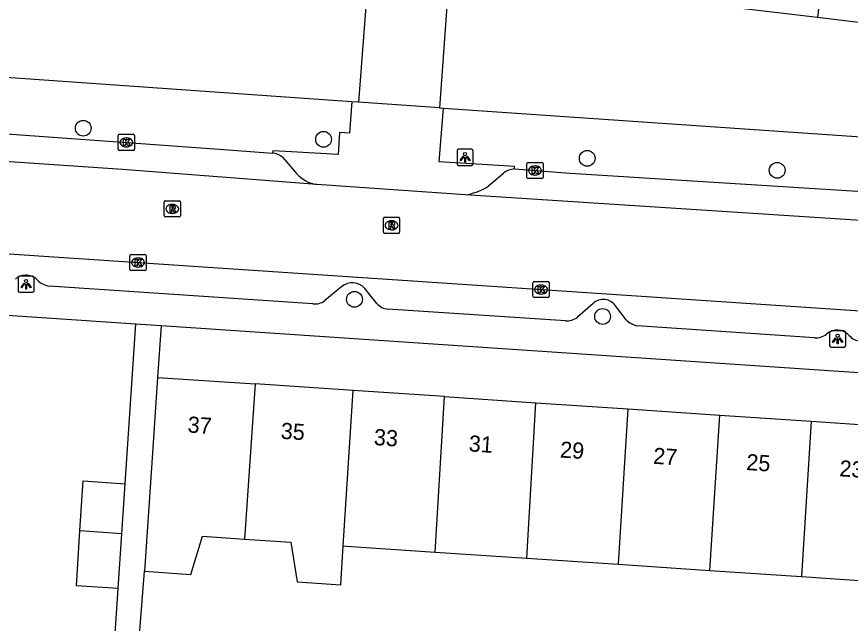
# Model space of a CAD drawing. Extents: x 159053 to 160041, y 380450 to 381422.
# Drawn here: x 159391.9 to 159443.6, y 381158.6 to 381196.2 of the extents above; entities that cross this region are included whole.
import ezdxf

# ---------------------------------------------------------------- set-up
doc = ezdxf.new("R2010")
doc.units = 0
for name, color, linetype in [('IMGEO_Boom', 7, 'Continuous'), ('IMGEO_Kolk', 7, 'Continuous'), ('IMGEO_Lichtpunt', 7, 'Continuous'), ('IMGEO_Pand', 7, 'Continuous'), ('IMGEO_Pand_nummerreeks', 7, 'Continuous'), ('IMGEO_Rijbaan_lokaal_open', 7, 'Continuous'), ('IMGEO_Rioolput', 7, 'Continuous'), ('IMGEO_Voetpad_open', 7, 'Continuous')]:
    doc.layers.add(name, color=color, linetype=linetype)

msp = doc.modelspace()

# ---------------------------------------------------------------- linework, layer by layer
at = {"layer": 'IMGEO_Boom'}
for centre in [(159396.061, 381189.257), (159410.962, 381188.573), (159427.311, 381187.389), (159439.091, 381186.652), (159412.878, 381178.655), (159428.264, 381177.598)]:
    msp.add_circle(centre, 0.489, dxfattribs=at)
at = {"layer": 'IMGEO_Kolk'}
for p, q in [((159398.232, 381187.954), (159398.232, 381188.806)), ((159398.307, 381188.88), (159399.159, 381188.88)), ((159398.72, 381188.66), (159398.745, 381188.66)), ((159399.233, 381188.806), (159399.233, 381187.954)), ((159399.159, 381187.88), (159398.307, 381187.88)), ((159398.743, 381188.1), (159398.718, 381188.1)), ((159423.571, 381186.212), (159423.571, 381187.064)), ((159423.646, 381187.138), (159424.498, 381187.138)), ((159424.059, 381186.918), (159424.084, 381186.918)), ((159424.572, 381187.064), (159424.572, 381186.212)), ((159424.082, 381186.358), (159424.057, 381186.358)), ((159424.498, 381186.138), (159423.646, 381186.138)), ((159398.958, 381180.513), (159398.958, 381181.365)), ((159399.033, 381181.439), (159399.885, 381181.439)), ((159399.446, 381181.219), (159399.471, 381181.219)), ((159399.959, 381181.365), (159399.959, 381180.513)), ((159399.469, 381180.659), (159399.444, 381180.659)), ((159399.885, 381180.439), (159399.033, 381180.439)), ((159423.948, 381178.836), (159423.948, 381179.688)), ((159424.023, 381179.762), (159424.875, 381179.762)), ((159424.949, 381179.688), (159424.949, 381178.836)), ((159424.436, 381179.542), (159424.461, 381179.542)), ((159424.875, 381178.762), (159424.023, 381178.762)), ((159424.459, 381178.982), (159424.434, 381178.982))]:
    msp.add_line(p, q, dxfattribs=at)
for points in [[(159398.232, 381187.954), (159398.232, 381188.806)], [(159398.307, 381188.88), (159399.159, 381188.88)], [(159398.553, 381188.58), (159398.676, 381188.58), (159398.676, 381188.429), (159398.806, 381188.58), (159398.97, 381188.58), (159398.824, 381188.429), (159398.977, 381188.18), (159398.825, 381188.18), (159398.74, 381188.344), (159398.676, 381188.277), (159398.676, 381188.18), (159398.553, 381188.18), (159398.553, 381188.58)], [(159399.233, 381188.806), (159399.233, 381187.954)], [(159399.159, 381187.88), (159398.307, 381187.88)], [(159423.571, 381186.212), (159423.571, 381187.064)], [(159423.646, 381187.138), (159424.498, 381187.138)], [(159423.892, 381186.838), (159424.015, 381186.838), (159424.015, 381186.687), (159424.145, 381186.838), (159424.309, 381186.838), (159424.163, 381186.687), (159424.316, 381186.438), (159424.164, 381186.438), (159424.079, 381186.602), (159424.015, 381186.535), (159424.015, 381186.438), (159423.892, 381186.438), (159423.892, 381186.838)], [(159424.572, 381187.064), (159424.572, 381186.212)], [(159424.498, 381186.138), (159423.646, 381186.138)], [(159398.958, 381180.513), (159398.958, 381181.365)], [(159399.033, 381181.439), (159399.885, 381181.439)], [(159399.279, 381181.139), (159399.402, 381181.139), (159399.402, 381180.988), (159399.532, 381181.139), (159399.696, 381181.139), (159399.55, 381180.988), (159399.703, 381180.739), (159399.551, 381180.739), (159399.466, 381180.903), (159399.402, 381180.836), (159399.402, 381180.739), (159399.279, 381180.739), (159399.279, 381181.139)], [(159399.959, 381181.365), (159399.959, 381180.513)], [(159399.885, 381180.439), (159399.033, 381180.439)], [(159423.948, 381178.836), (159423.948, 381179.688)], [(159424.023, 381179.762), (159424.875, 381179.762)], [(159424.949, 381179.688), (159424.949, 381178.836)], [(159424.269, 381179.462), (159424.392, 381179.462), (159424.392, 381179.311), (159424.522, 381179.462), (159424.686, 381179.462), (159424.54, 381179.311), (159424.693, 381179.062), (159424.541, 381179.062), (159424.456, 381179.226), (159424.392, 381179.159), (159424.392, 381179.062), (159424.269, 381179.062), (159424.269, 381179.462)], [(159424.875, 381178.762), (159424.023, 381178.762)]]:
    msp.add_lwpolyline(points, dxfattribs=at)
for centre, start, end in [((159398.309, 381188.804), 91.552, 178.448), ((159398.309, 381188.804), 91.552, 178.448), ((159399.157, 381188.804), 1.552, 88.448), ((159399.157, 381188.804), 1.552, 88.448), ((159398.309, 381187.956), 181.552, 268.448), ((159398.309, 381187.956), 181.552, 268.448), ((159399.157, 381187.956), 271.552, 358.448), ((159399.157, 381187.956), 271.552, 358.448), ((159423.648, 381187.062), 91.552, 178.448), ((159423.648, 381187.062), 91.552, 178.448), ((159424.496, 381187.062), 1.552, 88.448), ((159424.496, 381187.062), 1.552, 88.448), ((159423.648, 381186.214), 181.552, 268.448), ((159423.648, 381186.214), 181.552, 268.448), ((159424.496, 381186.214), 271.552, 358.448), ((159424.496, 381186.214), 271.552, 358.448), ((159399.035, 381181.363), 91.552, 178.448), ((159399.035, 381181.363), 91.552, 178.448), ((159399.883, 381181.363), 1.552, 88.448), ((159399.883, 381181.363), 1.552, 88.448), ((159399.035, 381180.515), 181.552, 268.448), ((159399.035, 381180.515), 181.552, 268.448), ((159399.883, 381180.515), 271.552, 358.448), ((159399.883, 381180.515), 271.552, 358.448), ((159424.025, 381179.686), 91.552, 178.448), ((159424.025, 381179.686), 91.552, 178.448), ((159424.873, 381179.686), 1.552, 88.448), ((159424.873, 381179.686), 1.552, 88.448), ((159424.025, 381178.838), 181.552, 268.448), ((159424.025, 381178.838), 181.552, 268.448), ((159424.873, 381178.838), 271.552, 358.448), ((159424.873, 381178.838), 271.552, 358.448)]:
    msp.add_arc(centre, 0.0765, start, end, dxfattribs=at)
for centre, major_axis, ratio, start_param, end_param in [((159398.719, 381188.38), (-0.387, 0.002), 0.722429, 4.712389, 7.853982), ((159398.744, 381188.38), (-0.39, 0.002), 0.717154, 1.570796, 4.712389), ((159424.058, 381186.638), (-0.387, 0.002), 0.722429, 4.712389, 7.853982), ((159424.083, 381186.638), (-0.39, 0.002), 0.717154, 1.570796, 4.712389), ((159399.445, 381180.939), (-0.387, 0.002), 0.722429, 4.712389, 7.853982), ((159399.47, 381180.939), (-0.39, 0.002), 0.717154, 1.570796, 4.712389), ((159424.435, 381179.262), (-0.387, 0.002), 0.722429, 4.712389, 7.853982), ((159424.46, 381179.262), (-0.39, 0.002), 0.717154, 1.570796, 4.712389)]:
    msp.add_ellipse(centre, major_axis=major_axis, ratio=ratio, start_param=start_param, end_param=end_param, dxfattribs=at)
at = {"layer": 'IMGEO_Lichtpunt'}
for p, q in [((159419.237, 381187.857), (159419.237, 381187.05)), ((159419.237, 381187.857), (159419.237, 381187.05)), ((159420.139, 381187.952), (159419.331, 381187.952)), ((159420.139, 381187.952), (159419.331, 381187.952)), ((159420.233, 381187.05), (159420.233, 381187.857)), ((159420.233, 381187.05), (159420.233, 381187.857)), ((159419.331, 381186.956), (159420.139, 381186.956)), ((159419.331, 381186.956), (159420.139, 381186.956)), ((159392.016, 381179.998), (159392.016, 381179.191)), ((159392.016, 381179.998), (159392.016, 381179.191)), ((159392.918, 381180.093), (159392.11, 381180.093)), ((159392.918, 381180.093), (159392.11, 381180.093)), ((159393.012, 381179.191), (159393.012, 381179.998)), ((159393.012, 381179.191), (159393.012, 381179.998)), ((159392.11, 381179.097), (159392.918, 381179.097)), ((159392.11, 381179.097), (159392.918, 381179.097)), ((159442.34, 381176.602), (159442.34, 381175.795)), ((159442.34, 381176.602), (159442.34, 381175.795)), ((159443.242, 381176.697), (159442.434, 381176.697)), ((159443.242, 381176.697), (159442.434, 381176.697)), ((159443.336, 381175.795), (159443.336, 381176.602)), ((159443.336, 381175.795), (159443.336, 381176.602)), ((159442.434, 381175.701), (159443.242, 381175.701)), ((159442.434, 381175.701), (159443.242, 381175.701))]:
    msp.add_line(p, q, dxfattribs=at)
for points in [[(159419.611, 381187.521), (159419.65, 381187.493), (159419.462, 381187.231), (159419.424, 381187.258), (159419.611, 381187.521)], [(159419.713, 381187.473), (159419.76, 381187.473), (159419.76, 381187.151), (159419.713, 381187.151), (159419.713, 381187.473)], [(159419.823, 381187.493), (159419.861, 381187.52), (159420.048, 381187.258), (159420.009, 381187.23), (159419.823, 381187.493)], [(159392.39, 381179.662), (159392.429, 381179.634), (159392.241, 381179.372), (159392.203, 381179.399), (159392.39, 381179.662)], [(159392.492, 381179.614), (159392.539, 381179.614), (159392.539, 381179.292), (159392.492, 381179.292), (159392.492, 381179.614)], [(159392.602, 381179.634), (159392.64, 381179.661), (159392.827, 381179.399), (159392.788, 381179.371), (159392.602, 381179.634)], [(159442.714, 381176.266), (159442.753, 381176.238), (159442.565, 381175.976), (159442.527, 381176.003), (159442.714, 381176.266)], [(159442.816, 381176.218), (159442.863, 381176.218), (159442.863, 381175.896), (159442.816, 381175.896), (159442.816, 381176.218)], [(159442.926, 381176.238), (159442.964, 381176.265), (159443.151, 381176.003), (159443.112, 381175.975), (159442.926, 381176.238)]]:
    msp.add_lwpolyline(points, dxfattribs=at)
for centre in [(159419.736, 381187.655), (159392.515, 381179.796), (159442.839, 381176.4)]:
    msp.add_circle(centre, 0.0994, dxfattribs=at)
for centre, start, end in [((159419.331, 381187.857), 90, 180), ((159419.331, 381187.857), 90, 180), ((159420.139, 381187.857), 0, 90), ((159420.139, 381187.857), 0, 90), ((159419.331, 381187.05), 180, 270), ((159419.331, 381187.05), 180, 270), ((159420.139, 381187.05), 270, 0), ((159420.139, 381187.05), 270, 360), ((159392.11, 381179.998), 90, 180), ((159392.11, 381179.998), 90, 180), ((159392.918, 381179.998), 0, 90), ((159392.918, 381179.998), 0, 90), ((159392.11, 381179.191), 180, 270), ((159392.11, 381179.191), 180, 270), ((159392.918, 381179.191), 270, 0), ((159392.918, 381179.191), 270, 360), ((159442.434, 381176.602), 90, 180), ((159442.434, 381176.602), 90, 180), ((159443.242, 381176.602), 0, 90), ((159443.242, 381176.602), 0, 90), ((159442.434, 381175.795), 180, 270), ((159442.434, 381175.795), 180, 270), ((159443.242, 381175.795), 270, 0), ((159443.242, 381175.795), 270, 360)]:
    msp.add_arc(centre, 0.0946, start, end, dxfattribs=at)
at = {"layer": 'IMGEO_Pand'}
for points in [[(159442.548, 381204.22), (159441.582, 381196.108)], [(159441.582, 381196.108), (159435.624, 381196.818)], [(159447.54, 381195.399), (159441.582, 381196.108)], [(159400.666, 381173.825), (159400.329, 381168.837), (159399.854, 381161.814)], [(159400.666, 381173.825), (159406.716, 381173.419)], [(159406.716, 381173.419), (159406.07, 381163.806)], [(159412.792, 381173.011), (159406.716, 381173.419)], [(159412.184, 381163.387), (159412.792, 381173.011)], [(159418.457, 381172.631), (159412.792, 381173.011)], [(159417.883, 381163.005), (159418.457, 381172.631)], [(159418.457, 381172.631), (159424.13, 381172.25)], [(159423.569, 381162.624), (159424.13, 381172.25)], [(159424.13, 381172.25), (159429.823, 381171.867)], [(159429.823, 381171.867), (159429.234, 381162.245)], [(159429.823, 381171.867), (159435.525, 381171.485)], [(159434.913, 381161.865), (159435.525, 381171.485)], [(159435.525, 381171.485), (159441.199, 381171.104)], [(159441.199, 381171.104), (159440.588, 381161.485)], [(159441.199, 381171.104), (159446.901, 381170.721)], [(159395.856, 381164.312), (159396.06, 381167.421), (159398.657, 381167.233)], [(159398.45, 381164.138), (159398.657, 381167.233)], [(159398.223, 381160.746), (159395.633, 381160.919), (159395.856, 381164.312)], [(159398.45, 381164.138), (159395.856, 381164.312)], [(159398.223, 381160.746), (159398.45, 381164.138)], [(159399.854, 381161.814), (159402.742, 381161.616), (159403.458, 381163.985), (159406.07, 381163.806)], [(159406.07, 381163.806), (159408.933, 381163.61), (159409.33, 381161.165), (159412.031, 381160.979), (159412.184, 381163.387)], [(159412.184, 381163.387), (159412.393, 381163.373), (159417.883, 381163.005)], [(159417.883, 381163.005), (159423.569, 381162.624)], [(159423.569, 381162.624), (159429.234, 381162.245)], [(159429.234, 381162.245), (159434.913, 381161.865)], [(159434.913, 381161.865), (159440.588, 381161.485)], [(159440.588, 381161.485), (159446.274, 381161.104)]]:
    msp.add_lwpolyline(points, dxfattribs=at)
at = {"layer": 'IMGEO_Rijbaan_lokaal_open'}
for points in [[(159419.521, 381208.929), (159418.746, 381198.827), (159418.155, 381190.521)], [(159413.749, 381198.987), (159413.137, 381190.868)], [(159410.545, 381185.773), (159398.502, 381186.692), (159371.994, 381188.49), (159359.323, 381189.387), (159340.654, 381190.693), (159337.916, 381190.875)], [(159418.155, 381190.521), (159413.137, 381190.868)], [(159419.745, 381185.125), (159410.545, 381185.773)], [(159482.078, 381180.662), (159455.525, 381182.85), (159444.275, 381183.548), (159419.745, 381185.125)], [(159371.374, 381182.825), (159487.158, 381175.068), (159489.604, 381174.872)]]:
    msp.add_lwpolyline(points, dxfattribs=at)
at = {"layer": 'IMGEO_Rioolput'}
for p, q in [((159401.158, 381184.759), (159402.01, 381184.759)), ((159401.083, 381183.833), (159401.083, 381184.685)), ((159401.571, 381184.539), (159401.596, 381184.539)), ((159402.084, 381184.685), (159402.084, 381183.833)), ((159402.01, 381183.759), (159401.158, 381183.759)), ((159401.594, 381183.979), (159401.569, 381183.979)), ((159414.754, 381183.743), (159415.606, 381183.743)), ((159414.679, 381182.817), (159414.679, 381183.669)), ((159415.167, 381183.523), (159415.192, 381183.523)), ((159415.68, 381183.669), (159415.68, 381182.817)), ((159415.606, 381182.743), (159414.754, 381182.743)), ((159415.19, 381182.963), (159415.165, 381182.963))]:
    msp.add_line(p, q, dxfattribs=at)
for points in [[(159401.158, 381184.759), (159402.01, 381184.759)], [(159401.083, 381183.833), (159401.083, 381184.685)], [(159401.672, 381184.457), (159401.42, 381184.459), (159401.42, 381184.059)], [(159401.598, 381184.378), (159401.544, 381184.378), (159401.544, 381184.297)], [(159401.544, 381184.297), (159401.596, 381184.297)], [(159402.084, 381184.685), (159402.084, 381183.833)], [(159402.01, 381183.759), (159401.158, 381183.759)], [(159401.42, 381184.059), (159401.544, 381184.059), (159401.544, 381184.221), (159401.555, 381184.221)], [(159401.602, 381184.192), (159401.673, 381184.059), (159401.813, 381184.059), (159401.748, 381184.185)], [(159414.754, 381183.743), (159415.606, 381183.743)], [(159414.679, 381182.817), (159414.679, 381183.669)], [(159415.268, 381183.441), (159415.016, 381183.443), (159415.016, 381183.043)], [(159415.016, 381183.043), (159415.14, 381183.043), (159415.14, 381183.205), (159415.151, 381183.205)], [(159415.194, 381183.362), (159415.14, 381183.362), (159415.14, 381183.281)], [(159415.14, 381183.281), (159415.192, 381183.281)], [(159415.68, 381183.669), (159415.68, 381182.817)], [(159415.606, 381182.743), (159414.754, 381182.743)], [(159415.198, 381183.176), (159415.269, 381183.043), (159415.409, 381183.043), (159415.344, 381183.169)]]:
    msp.add_lwpolyline(points, dxfattribs=at)
for centre, radius, start, end in [((159401.16, 381184.683), 0.0765, 91.552, 178.448), ((159401.16, 381184.683), 0.0765, 91.552, 178.448), ((159402.008, 381184.683), 0.0765, 1.552, 88.448), ((159402.008, 381184.683), 0.0765, 1.552, 88.448), ((159401.58, 381184.486), 0.19, 274.7715, 282.9687), ((159401.604, 381184.282), 0.0964, 77.0061, 93.1865), ((159401.618, 381184.339), 0.0378, 276.6634, 79.6772), ((159401.671, 381184.347), 0.109, 350.3612, 89.416), ((159401.669, 381184.347), 0.112, 277.5842, 350.9817), ((159401.16, 381183.835), 0.0765, 181.552, 268.448), ((159401.16, 381183.835), 0.0765, 181.552, 268.448), ((159401.554, 381184.168), 0.0533, 26.0293, 88.6989), ((159401.653, 381184.132), 0.108, 29.5134, 73.7905), ((159402.008, 381183.835), 0.0765, 271.552, 358.448), ((159402.008, 381183.835), 0.0765, 271.552, 358.448), ((159414.756, 381183.667), 0.0765, 91.552, 178.448), ((159414.756, 381183.667), 0.0765, 91.552, 178.448), ((159415.604, 381183.667), 0.0765, 1.552, 88.448), ((159415.604, 381183.667), 0.0765, 1.552, 88.448), ((159415.15, 381183.152), 0.0533, 26.0293, 88.6989), ((159415.176, 381183.47), 0.19, 274.7715, 282.9687), ((159415.2, 381183.266), 0.0964, 77.0061, 93.1865), ((159415.214, 381183.323), 0.0378, 276.6634, 79.6772), ((159415.267, 381183.331), 0.109, 350.3612, 89.416), ((159415.265, 381183.331), 0.112, 277.5842, 350.9817), ((159415.249, 381183.116), 0.108, 29.5134, 73.7905), ((159414.756, 381182.819), 0.0765, 181.552, 268.448), ((159414.756, 381182.819), 0.0765, 181.552, 268.448), ((159415.604, 381182.819), 0.0765, 271.552, 358.448), ((159415.604, 381182.819), 0.0765, 271.552, 358.448)]:
    msp.add_arc(centre, radius, start, end, dxfattribs=at)
for centre, major_axis, ratio, start_param, end_param in [((159401.57, 381184.259), (-0.387, 0.002), 0.722429, 4.712389, 7.853982), ((159401.595, 381184.259), (-0.39, 0.002), 0.717154, 1.570796, 4.712389), ((159415.166, 381183.243), (-0.387, 0.002), 0.722429, 4.712389, 7.853982), ((159415.191, 381183.243), (-0.39, 0.002), 0.717154, 1.570796, 4.712389)]:
    msp.add_ellipse(centre, major_axis=major_axis, ratio=ratio, start_param=start_param, end_param=end_param, dxfattribs=at)
at = {"layer": 'IMGEO_Voetpad_open'}
for points in [[(159412.725, 381190.897), (159337.817, 381196.156)], [(159338.035, 381192.671), (159340.776, 381192.489), (159359.449, 381191.183), (159372.118, 381190.286), (159404.772, 381187.938), (159407.806, 381187.721)], [(159412.725, 381190.897), (159412.703, 381190.629), (159412.565, 381188.953), (159411.95, 381188.985), (159411.863, 381187.621), (159408.6, 381187.806), (159407.816, 381187.861), (159407.806, 381187.721)], [(159413.137, 381190.868), (159412.725, 381190.897)], [(159422.8, 381186.735), (159422.811, 381186.885), (159418.138, 381187.184), (159418.399, 381190.504)], [(159418.155, 381190.521), (159418.399, 381190.504)], [(159418.399, 381190.504), (159489.16, 381185.654)], [(159408.429, 381187.442), (159409.278, 381186.45)], [(159421.056, 381185.587), (159422.111, 381186.468)], [(159422.8, 381186.735), (159426.257, 381186.469), (159444.396, 381185.344), (159455.655, 381184.645), (159472.676, 381183.243), (159478.72, 381182.801), (159479.821, 381182.74)], [(159410.298, 381178.378), (159393.972, 381179.475)], [(159412.087, 381179.444), (159411.034, 381178.577)], [(159414.264, 381178.408), (159413.518, 381179.331)], [(159374.158, 381178.842), (159399.325, 381177.147)], [(159425.958, 381177.33), (159414.944, 381178.056)], [(159427.671, 381178.407), (159426.706, 381177.56)], [(159429.724, 381177.391), (159429.073, 381178.251)], [(159398.657, 381167.233), (159399.325, 381177.147)], [(159399.325, 381177.147), (159400.883, 381177.042)], [(159400.883, 381177.042), (159400.666, 381173.825)], [(159400.883, 381177.042), (159464.393, 381172.763)], [(159441.408, 381176.269), (159430.405, 381177.025)], [(159399.452, 381156.561), (159399.854, 381161.814)], [(159398.017, 381157.657), (159398.223, 381160.746)]]:
    msp.add_lwpolyline(points, dxfattribs=at)
for centre, radius, start, end in [((159407.705, 381186.661), 1.065, 47.1753, 84.5758), ((159410.851, 381187.869), 2.118, 222.0608, 261.7051), ((159422.909, 381185.43), 1.309, 94.794, 127.5705), ((159419.035, 381189.232), 4.168, 279.8138, 299.0114), ((159392.508, 381179.161), 0.992, 40.7678, 131.4312), ((159394.153, 381180.79), 1.327, 227.6484, 262.1507), ((159412.744, 381178.648), 1.032, 41.4311, 129.5388), ((159410.433, 381179.338), 0.969, 261.9728, 308.2869), ((159428.304, 381177.718), 0.936, 34.721, 132.5807), ((159415.002, 381179), 0.946, 218.7542, 266.5093), ((159426.048, 381178.368), 1.042, 265.0399, 309.144), ((159430.638, 381178.275), 1.272, 224.0477, 259.4411), ((159441.442, 381177.432), 1.164, 268.3257, 306.8453), ((159442.807, 381175.723), 1.025, 43.1036, 130.586), ((159444.245, 381176.978), 0.885, 218.8019, 271.9509)]:
    msp.add_arc(centre, radius, start, end, dxfattribs=at)

# ---------------------------------------------------------------- texts
at = {"layer": 'IMGEO_Pand_nummerreeks'}
for s, rotation, p in [('37', 356.159, (159402.509, 381170.414)), ('35', 356.1612, (159408.282, 381170.026)), ('33', 356.1612, (159414.056, 381169.638)), ('31', 356.159, (159419.943, 381169.244)), ('29', 356.159, (159425.604, 381168.863)), ('27', 356.159, (159431.377, 381168.476)), ('25', 356.159, (159437.151, 381168.088)), ('23', 356.159, (159442.925, 381167.7))]:
    msp.add_text(s, height=1, rotation=rotation, dxfattribs=at).set_placement(p)

doc.saveas('drawing.dxf')
